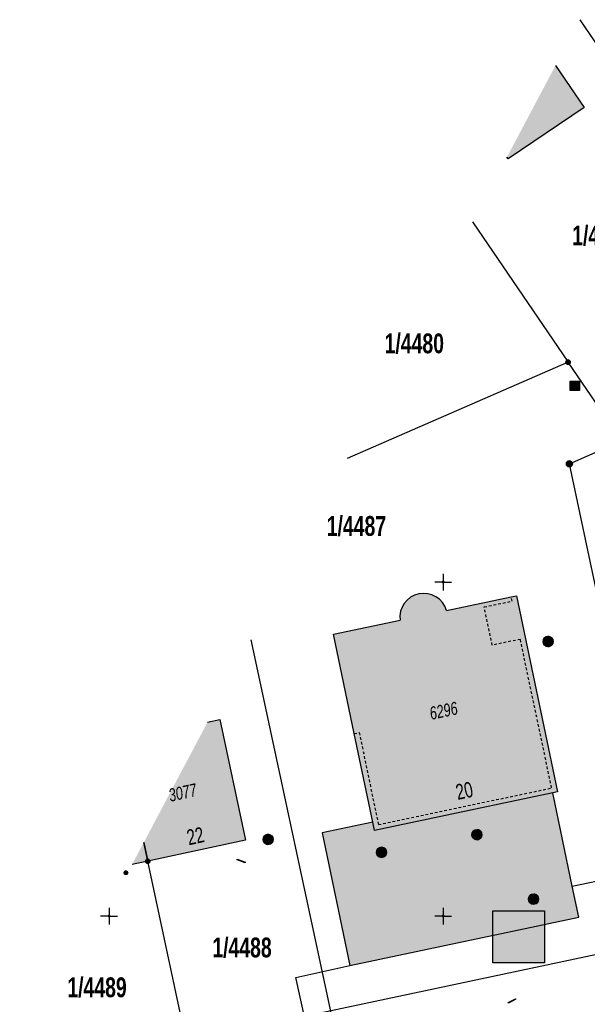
# Model space of a CAD drawing. Header units: metres. Extents: x 2695560 to 2696939, y 1260491 to 1262050.
# Tile 583 of 656: x 2695769 to 2695812, y 1261368 to 1261442. Entities that reach past the tile are written whole.
import ezdxf

# ---------------------------------------------------------------- set-up
doc = ezdxf.new("R2010")
doc.units = ezdxf.units.M
doc.linetypes.add('AUSGEZOGEN', pattern=[0])
doc.linetypes.add('VERDECKT2_S2', pattern=[0.36, 0.2, -0.16])
for name, color, linetype in [('XR$1$AV_Flächen (EO)', 7, 'AUSGEZOGEN'), ('XR$1$AV_Gebäudeflächen (BB)', 7, 'AUSGEZOGEN'), ('XR$1$AV_Gebäudeflächen ut.', 7, 'AUSGEZOGEN'), ('XR$1$AV_Grenzpunkte', 7, 'AUSGEZOGEN'), ('XR$1$AV_Grundstück-Nr.', 7, 'AUSGEZOGEN'), ('XR$1$AV_Haus-Nr.', 7, 'AUSGEZOGEN'), ('XR$1$AV_Koordinatennetzpunkte', 7, 'AUSGEZOGEN'), ('XR$1$AV_Linien (BB)', 7, 'AUSGEZOGEN'), ('XR$1$AV_Linien (EO)', 7, 'AUSGEZOGEN'), ('XR$1$AV_Versicherung-Nr.', 7, 'AUSGEZOGEN'), ('XR$1$AW_LK_Schachtdeckel', 24, 'AUSGEZOGEN'), ('XR$1$AW_LK_Zwischenpunkt', 24, 'AUSGEZOGEN'), ('XR$1$EW_LK_Knoten', 1, 'AUSGEZOGEN'), ('XR$1$Liegenschaftsgrenzen', 7, 'AUSGEZOGEN'), ('XR$1$PFAV', 255, 'AUSGEZOGEN'), ('XR$1$PFAW', 255, 'AUSGEZOGEN'), ('XR$1$PFWFM', 255, 'AUSGEZOGEN'), ('XR$1$RAEW', 8, 'AUSGEZOGEN'), ('XR$1$RP_Abstandslinie', 7, 'AUSGEZOGEN'), ('XR$1$TV_LK_KNOTEN', 92, 'AUSGEZOGEN'), ('XR$1$WA_LK_Rohrleitungsteil', 171, 'AUSGEZOGEN')]:
    doc.layers.add(name, color=color, linetype=linetype)
doc.styles.add('ARIAL', font='arial.ttf')

# ---------------------------------------------------------------- blocks, each defined once
blk = doc.blocks.new('COMPLEXOBJECT_8')
at = {"layer": 'XR$1$AV_Linien (BB)', "color": 7, "linetype": 'AUSGEZOGEN', "transparency": 33554687}
for points in [[(5800.248, 11397.868), (5805.077, 11398.886), (5805.483, 11398.972), (5808.546, 11384.294), (5808.19, 11384.218), (5794.86, 11381.394)], [(5794.86, 11381.394), (5794.729, 11382.024), (5793.344, 11388.657), (5791.794, 11396.087), (5796.775, 11397.137)]]:
    blk.add_lwpolyline(points, dxfattribs=at)
for centre, radius, start, end in [((5798.539, 11397.376), 1.78, 101.92409, 187.70437), ((5798.538, 11397.376), 1.779, 16.04088, 101.91809)]:
    blk.add_arc(centre, radius, start, end, dxfattribs=at)
blk = doc.blocks.new('BAV15')
at = {"layer": 'XR$1$PFAV', "transparency": 33554687}
blk.add_hatch(color=7, dxfattribs=at).paths.add_polyline_path([(0.5, 0), (0.49, 0.1), (0.46, 0.2), (0.41, 0.29), (0.34, 0.36), (0.26, 0.42), (0.17, 0.47), (0.08, 0.49), (-0.03, 0.5), (-0.13, 0.48), (-0.22, 0.45), (-0.31, 0.4), (-0.38, 0.33), (-0.44, 0.24), (-0.48, 0.15), (-0.5, 0.05), (-0.5, -0.05), (-0.48, -0.15), (-0.44, -0.24), (-0.38, -0.33), (-0.31, -0.4), (-0.22, -0.45), (-0.13, -0.48), (-0.03, -0.5), (0.08, -0.49), (0.17, -0.47), (0.26, -0.42), (0.34, -0.36), (0.41, -0.29), (0.46, -0.2), (0.49, -0.1)])
at = {"color": 7, "transparency": 33554687}
for start, end in [(90, 270), (270, 90)]:
    blk.add_arc((0, 0), 0.5, start, end, dxfattribs=at)
at = {"layer": 'XR$1$PFAV', "transparency": 33554687}
blk.add_circle((0, 0), 0.5, dxfattribs=at)
blk = doc.blocks.new('BAV2041')
at = {"color": 7, "transparency": 33554687}
for p, q in [((-0.05, 0), (-0.5, 0)), ((0, 0.5), (0, 0.05)), ((0.05, 0), (0.5, 0)), ((0, -0.05), (0, -0.5))]:
    blk.add_line(p, q, dxfattribs=at)
blk.add_circle((0, 0), 0.05, dxfattribs=at)
for start, end in [(90, 270), (270, 90)]:
    blk.add_arc((0, 0), 0.05, start, end, dxfattribs=at)
blk = doc.blocks.new('COMPLEXOBJECT_1459')
at = {"layer": 'XR$1$RP_Abstandslinie', "color": 7, "linetype": 'AUSGEZOGEN', "transparency": 33554687}
blk.add_lwpolyline([(5768.319, 11362.977), (5799.5, 11369.6), (5839.6, 11378.12), (5879.71, 11386.64), (5927.8, 11396.86)], dxfattribs=at)
blk = doc.blocks.new('BAW2092')
at = {"true_color": 0x000000, "transparency": 33554687}
blk.add_hatch(color=18, dxfattribs=at).paths.add_polyline_path([(-0.03, 0.5), (-0.03, -0.5), (0.03, -0.5), (0.03, 0.5)])
at = {"transparency": 33554687}
blk.add_lwpolyline([(-0.03, 0.5), (0.03, 0.5), (0.03, -0.5), (-0.03, -0.5), (-0.03, 0.5)], close=True, dxfattribs=at)
blk = doc.blocks.new('BAW2082')
at = {"layer": 'XR$1$PFAW', "transparency": 33554687}
blk.add_hatch(color=7, dxfattribs=at).paths.add_polyline_path([(0.509, -0.003), (0.499, 0.098), (0.469, 0.194), (0.42, 0.283), (0.354, 0.359), (0.274, 0.421), (0.183, 0.466), (0.085, 0.491), (-0.016, 0.496), (-0.116, 0.481), (-0.211, 0.446), (-0.297, 0.392), (-0.37, 0.323), (-0.428, 0.24), (-0.468, 0.147), (-0.488, 0.047), (-0.488, -0.054), (-0.468, -0.153), (-0.428, -0.246), (-0.37, -0.329), (-0.297, -0.398), (-0.211, -0.452), (-0.116, -0.487), (-0.016, -0.502), (0.085, -0.497), (0.183, -0.472), (0.274, -0.427), (0.354, -0.366), (0.42, -0.289), (0.469, -0.2), (0.499, -0.104)])
at = {"transparency": 33554687}
for start, end in [(91.19481, 268.80519), (268.80519, 91.19481)]:
    blk.add_arc((0.01, 0), 0.5, start, end, dxfattribs=at)
at = {"layer": 'XR$1$PFAW', "transparency": 33554687}
blk.add_circle((0.009, -0.003), 0.5, dxfattribs=at)
blk = doc.blocks.new('BAW2088')
at = {"layer": 'XR$1$PFAW', "transparency": 33554687}
blk.add_hatch(color=253, dxfattribs=at).paths.add_polyline_path([(0.51, 0), (0.5, 0.101), (0.47, 0.197), (0.421, 0.286), (0.355, 0.362), (0.275, 0.424), (0.184, 0.469), (0.086, 0.494), (-0.015, 0.499), (-0.115, 0.484), (-0.21, 0.449), (-0.296, 0.395), (-0.369, 0.326), (-0.427, 0.243), (-0.467, 0.15), (-0.487, 0.051), (-0.487, -0.051), (-0.467, -0.15), (-0.427, -0.243), (-0.369, -0.326), (-0.296, -0.395), (-0.21, -0.449), (-0.115, -0.484), (-0.015, -0.499), (0.086, -0.494), (0.184, -0.469), (0.275, -0.424), (0.355, -0.362), (0.421, -0.286), (0.47, -0.197), (0.5, -0.101)])
at = {"transparency": 33554687}
for start, end in [(91.19481, 268.80519), (268.80519, 91.19481)]:
    blk.add_arc((0.01, 0), 0.5, start, end, dxfattribs=at)
at = {"layer": 'XR$1$PFAW', "transparency": 33554687}
blk.add_circle((0.01, 0), 0.5, dxfattribs=at)
blk = doc.blocks.new('BWA2013')
at = {"true_color": 0x000000, "transparency": 33554687}
blk.add_hatch(color=18, dxfattribs=at).paths.add_polyline_path([(-0.29, -0.41), (0.35, 0.36), (0.29, 0.41), (-0.35, -0.36)])
at = {"transparency": 33554687}
blk.add_lwpolyline([(-0.29, -0.41), (-0.35, -0.36), (0.29, 0.41), (0.35, 0.36), (-0.29, -0.41)], close=True, dxfattribs=at)
blk = doc.blocks.new('BEW957')
at = {"layer": 'XR$1$RAEW', "transparency": 33554687}
blk.add_hatch(color=1, dxfattribs=at).paths.add_polyline_path([(-0.5, 0), (-0.5, -0.05), (-0.49, -0.1), (-0.48, -0.15), (-0.46, -0.2), (-0.44, -0.24), (-0.41, -0.29), (-0.38, -0.33), (-0.34, -0.36), (-0.31, -0.4), (-0.26, -0.42), (-0.22, -0.45), (-0.17, -0.47), (-0.13, -0.48), (-0.08, -0.49), (-0.03, -0.5), (0.03, -0.5), (0.08, -0.49), (0.13, -0.48), (0.17, -0.47), (0.22, -0.45), (0.26, -0.42), (0.31, -0.4), (0.34, -0.36), (0.38, -0.33), (0.41, -0.29), (0.44, -0.24), (0.46, -0.2), (0.48, -0.15), (0.49, -0.1), (0.5, -0.05), (0.5, 0), (0.5, 0.05), (0.49, 0.1), (0.48, 0.15), (0.46, 0.2), (0.44, 0.24), (0.41, 0.29), (0.38, 0.33), (0.34, 0.36), (0.31, 0.4), (0.26, 0.42), (0.22, 0.45), (0.17, 0.47), (0.13, 0.48), (0.08, 0.49), (0.03, 0.5), (-0.03, 0.5), (-0.08, 0.49), (-0.13, 0.48), (-0.17, 0.47), (-0.22, 0.45), (-0.26, 0.42), (-0.31, 0.4), (-0.34, 0.36), (-0.38, 0.33), (-0.41, 0.29), (-0.44, 0.24), (-0.46, 0.2), (-0.48, 0.15), (-0.49, 0.1), (-0.5, 0.05)])
at = {"color": 1, "transparency": 33554687}
for start, end in [(90, 180), (180, 270), (0, 90), (270, 0)]:
    blk.add_arc((0, 0), 0.5, start, end, dxfattribs=at)
at = {"layer": 'XR$1$RAEW', "color": 1, "transparency": 33554687}
blk.add_circle((0, 0), 0.5, dxfattribs=at)
blk = doc.blocks.new('BTV1')
at = {"layer": 'XR$1$PFWFM', "transparency": 33554687}
blk.add_hatch(color=7, dxfattribs=at).paths.add_polyline_path([(-0.5, 0.5), (-0.5, -0.5), (0.5, -0.5), (0.5, 0.5)])
at = {"color": 92, "transparency": 33554687}
for p, q in [((-0.22, 0.32), (-0.22, -0.3)), ((-0.21, -0.05), (0.23, 0.31)), ((-0.16, 0), (0.19, -0.28))]:
    blk.add_line(p, q, dxfattribs=at)
blk.add_polyline3d([(-0.5, 0.5, 0.99), (0.5, 0.5, 0.99), (0.5, -0.5, 0.99), (-0.5, -0.5, 0.99)], close=True, dxfattribs=at)

msp = doc.modelspace()

# ---------------------------------------------------------------- hatches: boundary and pattern name
at = {"transparency": 33554687}
msp.add_hatch(color=7, dxfattribs=at).paths.add_polyline_path([(2695804.695, 1261375.206), (2695804.695, 1261371.304), (2695808.558, 1261371.304), (2695808.558, 1261375.206)])
at = {"layer": 'XR$1$AV_Gebäudeflächen (BB)', "true_color": 0xd2d2d2, "transparency": 33554687}
for points in [[(2695809.377, 1261438.487), (2695805.743, 1261431.624), (2695805.828, 1261431.5), (2695811.522, 1261435.333)], [(2695795.83, 1261381.204), (2695809.16, 1261384.028), (2695809.516, 1261384.104), (2695806.453, 1261398.782), (2695806.047, 1261398.696), (2695801.218, 1261397.678), (2695801.192, 1261397.76), (2695801.163, 1261397.841), (2695801.129, 1261397.92), (2695801.092, 1261397.997), (2695801.051, 1261398.073), (2695801.006, 1261398.146), (2695800.958, 1261398.218), (2695800.906, 1261398.287), (2695800.851, 1261398.353), (2695800.794, 1261398.416), (2695800.733, 1261398.477), (2695800.669, 1261398.535), (2695800.602, 1261398.589), (2695800.533, 1261398.64), (2695800.462, 1261398.688), (2695800.388, 1261398.733), (2695800.312, 1261398.773), (2695800.235, 1261398.81), (2695800.155, 1261398.844), (2695800.074, 1261398.873), (2695799.992, 1261398.898), (2695799.909, 1261398.92), (2695799.825, 1261398.937), (2695799.74, 1261398.95), (2695799.654, 1261398.959), (2695799.568, 1261398.964), (2695799.482, 1261398.965), (2695799.396, 1261398.962), (2695799.311, 1261398.954), (2695799.226, 1261398.943), (2695799.141, 1261398.927), (2695799.057, 1261398.907), (2695798.975, 1261398.883), (2695798.893, 1261398.856), (2695798.814, 1261398.824), (2695798.735, 1261398.789), (2695798.659, 1261398.749), (2695798.584, 1261398.706), (2695798.512, 1261398.66), (2695798.442, 1261398.61), (2695798.374, 1261398.557), (2695798.309, 1261398.501), (2695798.247, 1261398.441), (2695798.188, 1261398.379), (2695798.132, 1261398.314), (2695798.079, 1261398.246), (2695798.03, 1261398.176), (2695797.984, 1261398.103), (2695797.941, 1261398.029), (2695797.902, 1261397.952), (2695797.867, 1261397.873), (2695797.836, 1261397.793), (2695797.809, 1261397.712), (2695797.785, 1261397.629), (2695797.766, 1261397.545), (2695797.75, 1261397.461), (2695797.739, 1261397.376), (2695797.732, 1261397.29), (2695797.729, 1261397.204), (2695797.73, 1261397.118), (2695797.736, 1261397.032), (2695797.745, 1261396.947), (2695792.764, 1261395.897), (2695794.314, 1261388.467), (2695795.699, 1261381.834)], [(2695783.345, 1261389.328), (2695778.572, 1261380.316), (2695778.87, 1261378.91), (2695786.176, 1261380.494), (2695784.26, 1261389.524)], [(2695778.572, 1261380.316), (2695777.698, 1261378.666), (2695778.87, 1261378.91)]]:
    msp.add_hatch(color=254, dxfattribs=at).paths.add_polyline_path(points)
at = {"layer": 'XR$1$AV_Gebäudeflächen ut.', "true_color": 0xf5f5f5, "transparency": 33554687}
msp.add_hatch(color=7, dxfattribs=at).paths.add_polyline_path([(2695793.993, 1261371.11), (2695811.119, 1261374.712), (2695810.627, 1261377.051), (2695809.16, 1261384.028), (2695795.83, 1261381.204), (2695795.699, 1261381.834), (2695791.904, 1261381.043)])

# ---------------------------------------------------------------- linework, layer by layer
at = {"color": 24, "lineweight": -3, "transparency": 33554687}
msp.add_lwpolyline([(2695804.695, 1261375.206), (2695808.558, 1261375.206), (2695808.558, 1261371.304), (2695804.695, 1261371.304), (2695804.695, 1261375.206)], close=True, dxfattribs=at)
at = {"layer": 'XR$1$AV_Flächen (EO)', "color": 7, "linetype": 'AUSGEZOGEN', "transparency": 33554687}
for points in [[(2695793.993, 1261371.11), (2695811.119, 1261374.712), (2695810.627, 1261377.051), (2695809.16, 1261384.028), (2695795.83, 1261381.204), (2695795.699, 1261381.834)], [(2695795.699, 1261381.834), (2695791.904, 1261381.043), (2695793.993, 1261371.11)]]:
    msp.add_lwpolyline(points, dxfattribs=at)
at = {"layer": 'XR$1$AV_Linien (BB)', "color": 7, "linetype": 'AUSGEZOGEN', "transparency": 33554687}
for p, q in [((2695805.828, 1261431.5), (2695805.743, 1261431.624)), ((2695778.572, 1261380.316), (2695778.87, 1261378.91)), ((2695778.87, 1261378.91), (2695777.698, 1261378.666))]:
    msp.add_line(p, q, dxfattribs=at)
for points in [[(2695809.377, 1261438.487), (2695811.522, 1261435.333), (2695805.828, 1261431.5)], [(2695783.345, 1261389.328), (2695784.26, 1261389.524), (2695786.176, 1261380.494), (2695778.87, 1261378.91)], [(2695786.125, 1261361.79), (2695785.698, 1261364.168), (2695791.02, 1261365.343), (2695789.944, 1261370.216), (2695793.993, 1261371.11), (2695811.119, 1261374.712), (2695810.627, 1261377.051), (2695816.844, 1261378.343), (2695814.541, 1261389.336)]]:
    msp.add_lwpolyline(points, dxfattribs=at)
at = {"layer": 'XR$1$AV_Linien (EO)', "color": 7, "linetype": 'VERDECKT2_S2', "transparency": 33554687}
msp.add_lwpolyline([(2695794.314, 1261388.467), (2695794.686, 1261388.545), (2695796.123, 1261381.655), (2695809.081, 1261384.4), (2695806.742, 1261395.521), (2695804.638, 1261395.078), (2695804.034, 1261397.945), (2695806.138, 1261398.388), (2695806.047, 1261398.696)], dxfattribs=at)
at = {"layer": 'XR$1$Liegenschaftsgrenzen', "color": 7, "linetype": 'AUSGEZOGEN', "transparency": 33554687}
for p, q in [((2695811.188, 1261441.906), (2695824.97, 1261421.59)), ((2695803.174, 1261426.773), (2695810.31, 1261416.27)), ((2695810.31, 1261416.27), (2695793.789, 1261409.051)), ((2695814.31, 1261410.39), (2695810.31, 1261416.27)), ((2695793.49, 1261363.35), (2695786.609, 1261395.493))]:
    msp.add_line(p, q, dxfattribs=at)
for points in [[(2695818.89, 1261368.72), (2695810.41, 1261408.66), (2695814.31, 1261410.39)], [(2695782.68, 1261361.06), (2695778.87, 1261378.91), (2695778.572, 1261380.316)]]:
    msp.add_lwpolyline(points, dxfattribs=at)

# ---------------------------------------------------------------- block references
at = {"layer": 'XR$1$AV_Grenzpunkte', "color": 7, "linetype": 'AUSGEZOGEN', "lineweight": -3, "transparency": 33554687}
for p, xscale, yscale in [((2695810.31, 1261416.27), 0.3249999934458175, 0.3249999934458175), ((2695810.41, 1261408.66), 0.4549999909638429, 0.4549999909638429), ((2695778.87, 1261378.91), 0.3249999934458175, 0.3249999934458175)]:
    msp.add_blockref('BAV15', p, dxfattribs=dict(at, xscale=xscale, yscale=yscale))
at = {"layer": 'XR$1$AV_Koordinatennetzpunkte', "color": 7, "linetype": 'AUSGEZOGEN', "lineweight": -3, "transparency": 33554687, "xscale": 1.25, "yscale": 1.25}
for p in [(2695800.97, 1261399.81), (2695775.97, 1261374.81), (2695800.97, 1261374.81)]:
    msp.add_blockref('BAV2041', p, dxfattribs=at)
at = {"layer": 'XR$1$AV_Linien (BB)', "color": 7, "linetype": 'AUSGEZOGEN', "lineweight": -3, "transparency": 33554687}
msp.add_blockref('COMPLEXOBJECT_8', (2690000.97, 1249999.81), dxfattribs=at)
at = {"layer": 'XR$1$AW_LK_Schachtdeckel', "color": 24, "linetype": 'AUSGEZOGEN', "lineweight": -3, "transparency": 33554687}
for name, p, xscale, yscale in [('BAW2088', (2695808.809, 1261395.365), 0.7578193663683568, 0.7578193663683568), ('BAW2082', (2695796.349, 1261379.577), 0.7499999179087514, 0.7499999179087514), ('BAW2082', (2695807.723, 1261376.077), 0.7499999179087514, 0.7499999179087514)]:
    msp.add_blockref(name, p, dxfattribs=dict(at, xscale=xscale, yscale=yscale))
at = {"layer": 'XR$1$AW_LK_Schachtdeckel', "color": 24, "linetype": 'AUSGEZOGEN', "lineweight": -3, "transparency": 33554687, "xscale": 0.7499999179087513, "yscale": 0.7499999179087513}
for p, rotation in [((2695787.875, 1261380.555), 282.218261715), ((2695803.489, 1261380.904), 317.0849609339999)]:
    msp.add_blockref('BAW2082', p, dxfattribs=dict(at, rotation=rotation))
at = {"layer": 'XR$1$AW_LK_Zwischenpunkt', "color": 24, "linetype": 'AUSGEZOGEN', "lineweight": -3, "transparency": 33554687, "xscale": 0.6249999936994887, "yscale": 0.6249999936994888, "rotation": 298.027028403}
msp.add_blockref('BAW2092', (2695806.124, 1261368.457), dxfattribs=at)
at = {"layer": 'XR$1$EW_LK_Knoten', "color": 1, "linetype": 'AUSGEZOGEN', "lineweight": -3, "transparency": 33554687, "xscale": 0.2749999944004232, "yscale": 0.2749999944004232}
msp.add_blockref('BEW957', (2695777.231, 1261378.049), dxfattribs=at)
at = {"layer": 'XR$1$RP_Abstandslinie', "color": 7, "linetype": 'AUSGEZOGEN', "lineweight": -3, "transparency": 33554687}
msp.add_blockref('COMPLEXOBJECT_1459', (2690000.97, 1249999.81), dxfattribs=at)
at = {"layer": 'XR$1$TV_LK_KNOTEN', "color": 92, "linetype": 'AUSGEZOGEN', "lineweight": -3, "transparency": 33554687, "xscale": 0.7000000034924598, "yscale": 0.7000000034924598}
msp.add_blockref('BTV1', (2695810.82, 1261414.506), dxfattribs=at)
at = {"layer": 'XR$1$WA_LK_Rohrleitungsteil', "color": 171, "linetype": 'AUSGEZOGEN', "lineweight": -3, "transparency": 33554687, "xscale": 0.6499999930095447, "yscale": 0.6499999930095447, "rotation": 110.80944}
msp.add_blockref('BWA2013', (2695785.866, 1261378.933), dxfattribs=at)

# ---------------------------------------------------------------- texts
at = {"layer": 'XR$1$AV_Grundstück-Nr.', "color": 7, "transparency": 33554687, "char_height": 1.48491, "attachment_point": 5, "style": 'ARIAL'}
for s, insert, width in [('\\A1;{\\fArial|i0|b1;\\H1.484908;\\W0.700000;\\C7;1/4481}\\P', (2695812.84, 1261425.731), 4.97324), ('\\A1;{\\fArial|i0|b1;\\H1.484908;\\W0.700000;\\C7;1/4480}\\P', (2695798.809, 1261417.656), 4.98214), ('\\A1;{\\fArial|i0|b1;\\H1.484908;\\W0.700000;\\C7;1/4487}\\P', (2695794.478, 1261403.987), 4.98214), ('\\A1;{\\fArial|i0|b1;\\H1.484908;\\W0.700000;\\C7;1/4488}\\P', (2695785.919, 1261372.432), 4.98214), ('\\A1;{\\fArial|i0|b1;\\H1.484908;\\W0.700000;\\C7;1/4489}\\P', (2695775.074, 1261369.451), 4.98214)]:
    msp.add_mtext(s, dxfattribs=dict(at, insert=insert, width=width))
at = {"layer": 'XR$1$AV_Haus-Nr.', "color": 7, "transparency": 33554687, "char_height": 1.1621, "width": 1.68109, "attachment_point": 8, "style": 'ARIAL'}
for s, insert, rotation in [('\\W0.70;20', (2695802.675, 1261383.61), 11.961), ('\\W0.70;22', (2695782.556, 1261380.234), 12.2337)]:
    msp.add_mtext(s, dxfattribs=dict(at, insert=insert, rotation=rotation))
at = {"layer": 'XR$1$AV_Versicherung-Nr.', "color": 7, "transparency": 33554687, "char_height": 0.96842, "width": 2.46457, "attachment_point": 5, "style": 'ARIAL'}
for s, insert, rotation in [('\\A1;{\\fArial|i1|b0;\\H0.968418;\\W0.700000;\\C7;6296}\\P', (2695800.998, 1261390.172), 11.8782), ('\\A1;{\\fArial|i1|b0;\\H0.968418;\\W0.700000;\\C7;3077}\\P', (2695781.479, 1261384.048), 12.2337)]:
    msp.add_mtext(s, dxfattribs=dict(at, insert=insert, rotation=rotation))

doc.saveas('drawing.dxf')
